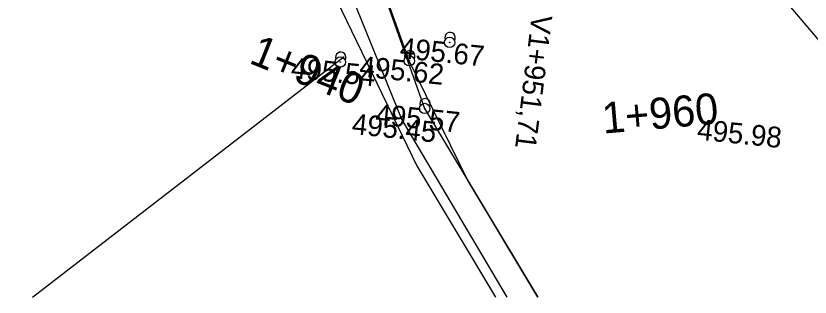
# Model space of a CAD drawing. Extents: x -636600 to -628587, y -1090963 to -1085869.
# Drawn here: x -628955.8 to -628878.9, y -1088642 to -1088614.9 of the extents above; entities that cross this region are included whole.
import ezdxf

# ---------------------------------------------------------------- set-up
doc = ezdxf.new("R2010")
doc.units = 0
for name, color, linetype in [('01_PARCELY_NÁVRH_PC', 7, 'Continuous'), ('23', 7, 'Continuous'), ('30', 7, 'Continuous'), ('40', 7, 'Continuous'), ('Ex_Minor Contours', 7, 'Continuous'), ('HEKTOMETRY20', 7, 'Continuous'), ('koty_vše', 7, 'Continuous'), ('VRCHOLY', 7, 'Continuous')]:
    doc.layers.add(name, color=color, linetype=linetype)

msp = doc.modelspace()

# ---------------------------------------------------------------- linework, layer by layer
at = {"layer": '01_PARCELY_NÁVRH_PC'}
msp.add_lwpolyline([(-628905.263, -1088642.041), (-628912.072, -1088630.712), (-628917.71, -1088619.193), (-628922.03, -1088607.112), (-628927.582, -1088601.486), (-628936.627, -1088593.136), (-628945.627, -1088582.99), (-628949.614, -1088576.651), (-628955.783, -1088573.921), (-628947.822, -1088586.739), (-628944.47, -1088590.658), (-628936.376, -1088598.13), (-628926.702, -1088609.269), (-628916.976, -1088629.345), (-628909.345, -1088642.041)], dxfattribs=at)
at = {"layer": '23'}
msp.add_line((-628954.172, -1088642.041), (-628924.022, -1088618.8), dxfattribs=at)
at = {"layer": '30'}
for centre, radius in [((-628913.796, -1088617.422), 0.5), ((-628913.796, -1088617.422), 0.0327), ((-628924.385, -1088619.327), 0.5), ((-628917.707, -1088619.194), 0.5), ((-628917.707, -1088619.194), 0.0327), ((-628924.385, -1088619.327), 0.0327), ((-628916.217, -1088623.809), 0.5), ((-628916.217, -1088623.809), 0.0327)]:
    msp.add_circle(centre, radius, dxfattribs=at)
for centre in [(-628913.75, -1088616.962), (-628924.338, -1088618.866), (-628917.66, -1088618.734), (-628916.171, -1088623.349)]:
    msp.add_arc(centre, 0.5, 325.96177, 202.95701, dxfattribs=at)
at = {"layer": '40'}
for p, q in [((-628922.217, -1088606.922), (-628916.22, -1088623.808)), ((-628925.373, -1088607.806), (-628918.498, -1088624.752)), ((-628916.22, -1088623.808), (-628905.266, -1088642.041)), ((-628908.217, -1088642.041), (-628918.498, -1088624.752))]:
    msp.add_line(p, q, dxfattribs=at)
at = {"layer": 'Ex_Minor Contours'}
msp.add_lwpolyline([(-628874.337, -1088621.606), (-628882.624, -1088611.841)], dxfattribs=at)

# ---------------------------------------------------------------- texts
at = {"layer": 'HEKTOMETRY20'}
for s, rotation, p in [('1+940', 338.06623, (-628933.317, -1088619.383)), ('1+960', 4.9662, (-628898.918, -1088626.243))]:
    msp.add_text(s, height=3, rotation=rotation, dxfattribs=at).set_placement(p)
at = {"layer": 'koty_vše'}
for s, p in [('495.67', (-628918.686, -1088618.933)), ('495.54', (-628929.22, -1088620.843)), ('495.62', (-628922.597, -1088620.705)), ('495.57', (-628921.053, -1088625.326)), ('495.45', (-628923.33, -1088626.269)), ('495.98', (-628889.9, -1088626.806))]:
    msp.add_text(s, height=2, rotation=354.17266, dxfattribs=at).set_placement(p)
at = {"layer": 'VRCHOLY'}
msp.add_text('V1+951,71', height=2, rotation=262.80897, dxfattribs=at).set_placement((-628905.837, -1088614.671))

doc.saveas('drawing.dxf')
